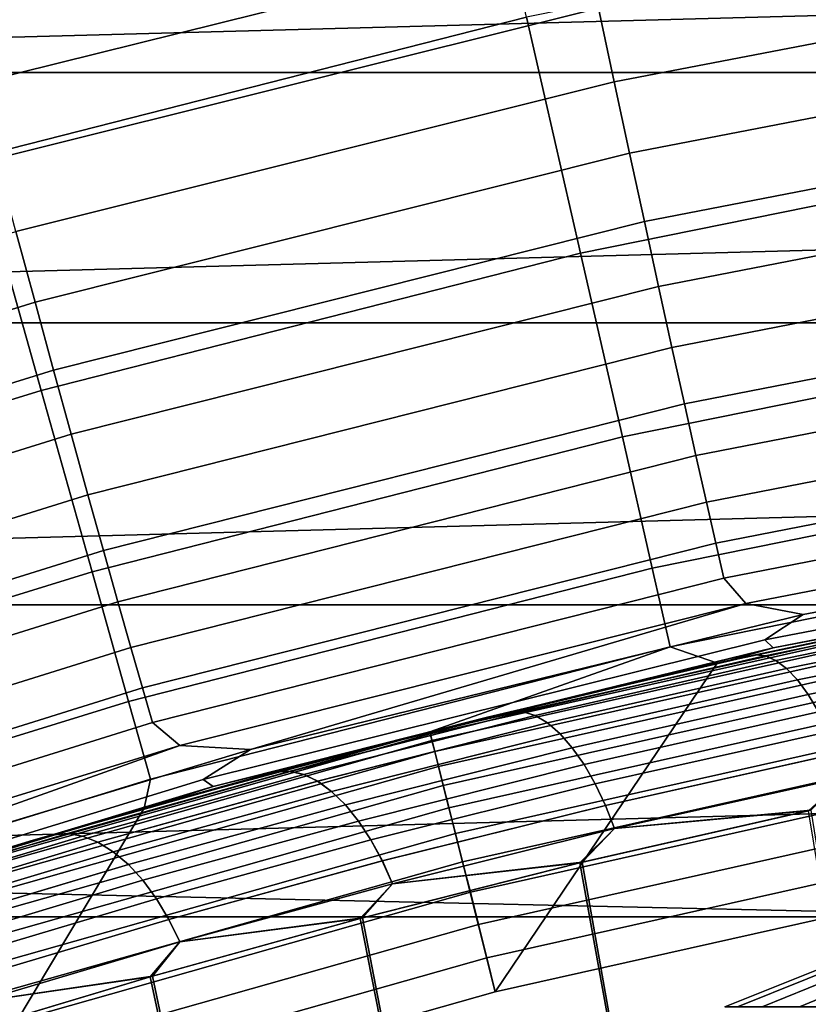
# Model space of a CAD drawing. Header units: metres. Extents: x -28 to 70, y -218 to 28.
# Tile 355 of 463: x -3.404 to -2.522, y 11.328 to 12.429. Entities that reach past the tile are written whole.
import ezdxf

# ---------------------------------------------------------------- set-up
doc = ezdxf.new("R2010")
doc.units = ezdxf.units.M
doc.layers.add('solid_10_261_432_XXX', color=7, linetype='CONTINUOUS')

msp = doc.modelspace()

# ---------------------------------------------------------------- linework, layer by layer
at = {"layer": 'solid_10_261_432_XXX'}
for points in [[(-23.60734, 14.104733, -5), (24.216385, 13.031374, -5), (24.776649, 11.93179, -5), (-24.216385, 13.031374, -5)], [(-24.216385, 13.031374, -5), (24.776649, 11.93179, -5), (25.28702, 10.80817, -5), (-24.776649, 11.93179, -5)], [(-2.910951, 12.75371, 171.937958), (-3.543053, 12.592757, 171.937958), (-3.453665, 12.275056, 173.429489), (-2.837511, 12.431948, 173.429489)], [(4.214089, 12.614731, 235.5), (-4.213991, 12.614764, 235.5), (-4.885407, 12.370238, 235.5)], [(4.885502, 12.370201, 235.5), (4.214089, 12.614731, 235.5), (-4.885407, 12.370238, 235.5)], [(-3.476261, 12.442974, 225.495071), (-2.793367, 12.611988, 225.495499), (-2.77512, 12.526238, 225.483276), (-3.453378, 12.357742, 225.48233)], [(-2.757093, 12.441875, 225.46344), (-2.07512, 12.573036, 225.464645), (-2.061892, 12.490261, 225.437851), (-2.739421, 12.359542, 225.436157)], [(-2.214302, 12.557932, 173.429489), (-2.837511, 12.431948, 173.429489), (-2.777295, 12.168124, 174.932922), (-2.167312, 12.291435, 174.932922)], [(-3.453378, 12.357742, 225.48233), (-2.77512, 12.526238, 225.483276), (-2.757093, 12.441875, 225.46344), (-3.430783, 12.273933, 225.461929)], [(-2.739421, 12.359542, 225.436157), (-2.061892, 12.490261, 225.437851), (-2.049025, 12.41012, 225.403839), (-2.72224, 12.279865, 225.401642)], [(-2.837511, 12.431948, 173.429489), (-3.453665, 12.275056, 173.429489), (-3.380373, 12.014562, 174.932922), (-2.777295, 12.168124, 174.932922)], [(-3.430783, 12.273933, 225.461929), (-2.757093, 12.441875, 225.46344), (-2.739421, 12.359542, 225.436157), (-3.408646, 12.192185, 225.434036)], [(-2.72224, 12.279865, 225.401642), (-2.049025, 12.41012, 225.403839), (-2.036616, 12.333223, 225.362885), (-2.705682, 12.203453, 225.360138)], [(4.885502, 12.370201, 235.5), (-4.885407, 12.370238, 235.5), (-5.542723, 12.090005, 235.5)], [(5.542815, 12.089962, 235.5), (4.885502, 12.370201, 235.5), (-5.542723, 12.090005, 235.5)], [(-3.408646, 12.192185, 225.434036), (-2.739421, 12.359542, 225.436157), (-2.72224, 12.279865, 225.401642), (-3.387138, 12.113123, 225.398865)], [(-2.705682, 12.203453, 225.360138), (-2.036616, 12.333223, 225.362885), (-2.024762, 12.260158, 225.315277), (-2.689871, 12.130888, 225.311981)], [(-2.167312, 12.291435, 174.932922), (-2.777295, 12.168124, 174.932922), (-2.730398, 11.962654, 176.445908), (-2.130715, 12.083882, 176.445908)], [(-3.387138, 12.113123, 225.398865), (-2.72224, 12.279865, 225.401642), (-2.705682, 12.203453, 225.360138), (-3.366422, 12.037349, 225.356674)], [(-3.453665, 12.275056, 173.429489), (-4.061233, 12.087646, 173.429489), (-3.975048, 11.831129, 174.932922), (-3.380373, 12.014562, 174.932922)], [(-2.689871, 12.130888, 225.311981), (-2.024762, 12.260158, 225.315277), (-2.013552, 12.191481, 225.261414), (-2.67493, 12.062724, 225.257523)], [(-3.366422, 12.037349, 225.356674), (-2.705682, 12.203453, 225.360138), (-2.689871, 12.130888, 225.311981), (-3.346656, 11.96544, 225.3078)], [(-4.067554, 11.988722, 225.431503), (-3.408646, 12.192185, 225.434036), (-3.387138, 12.113123, 225.398865), (-4.041706, 11.910434, 225.395538)], [(-2.67493, 12.062724, 225.257523), (-2.013552, 12.191481, 225.261414), (-2.003072, 12.127715, 225.201675), (-2.660971, 11.99948, 225.197174)], [(-2.777295, 12.168124, 174.932922), (-3.380373, 12.014562, 174.932922), (-3.323293, 11.811685, 176.445908), (-2.730398, 11.962654, 176.445908)], [(-3.346656, 11.96544, 225.3078), (-2.689871, 12.130888, 225.311981), (-2.67493, 12.062724, 225.257523), (-3.327991, 11.897946, 225.252609)], [(-2.660971, 11.99948, 225.197174), (-2.003072, 12.127715, 225.201675), (-1.993401, 12.069347, 225.13652), (-2.648101, 11.94164, 225.131424)], [(-4.041706, 11.910434, 225.395538), (-3.387138, 12.113123, 225.398865), (-3.366422, 12.037349, 225.356674), (-4.016829, 11.835458, 225.352539)], [(5.542815, 12.089962, 235.5), (-5.542723, 12.090005, 235.5), (-6.184069, 11.774858, 235.5)], [(6.18416, 11.77481, 235.5), (5.542815, 12.089962, 235.5), (-6.184069, 11.774858, 235.5)], [(-2.130715, 12.083882, 176.445908), (-2.730398, 11.962654, 176.445908), (-2.696893, 11.815862, 177.966064), (-2.104569, 11.935602, 177.966064)], [(-2.648101, 11.94164, 225.131424), (-1.993401, 12.069347, 225.13652), (-1.984613, 12.016824, 225.066452), (-2.636419, 11.889643, 225.060745)], [(-3.327991, 11.897946, 225.252609), (-2.67493, 12.062724, 225.257523), (-2.660971, 11.99948, 225.197174), (-3.310569, 11.835381, 225.191513)], [(-4.016829, 11.835458, 225.352539), (-3.366422, 12.037349, 225.356674), (-3.346656, 11.96544, 225.3078), (-3.993111, 11.764368, 225.302795)], [(-3.380373, 12.014562, 174.932922), (-3.975048, 11.831129, 174.932922), (-3.907926, 11.63135, 176.445908), (-3.323293, 11.811685, 176.445908)], [(-2.636419, 11.889643, 225.060745), (-1.984613, 12.016824, 225.066452), (-1.976776, 11.970543, 224.99202), (-2.626013, 11.843886, 224.985687)], [(-3.310569, 11.835381, 225.191513), (-2.660971, 11.99948, 225.197174), (-2.648101, 11.94164, 225.131424), (-3.294523, 11.778222, 225.124985)], [(-2.626013, 11.843886, 224.985687), (-1.976776, 11.970543, 224.99202), (-1.969949, 11.93086, 224.913757), (-2.616963, 11.804719, 224.90683)], [(-3.993111, 11.764368, 225.302795), (-3.346656, 11.96544, 225.3078), (-3.327991, 11.897946, 225.252609), (-3.970735, 11.697705, 225.246719)], [(-2.730398, 11.962654, 176.445908), (-3.323293, 11.811685, 176.445908), (-3.282513, 11.666744, 177.966064), (-2.696893, 11.815862, 177.966064)], [(-3.294523, 11.778222, 225.124985), (-2.648101, 11.94164, 225.131424), (-2.636419, 11.889643, 225.060745), (-3.279975, 11.726905, 225.053528)], [(-24.776649, 11.93179, -5), (25.28702, 10.80817, -5), (25.74646, 9.662806, -5), (-25.28702, 10.80817, -5)], [(-2.104569, 11.935602, 177.966064), (-2.696893, 11.815862, 177.966064), (-2.676834, 11.727977, 179.490997), (-2.088915, 11.846828, 179.490997)], [(-2.616963, 11.804719, 224.90683), (-1.969949, 11.93086, 224.913757), (-1.951141, 11.900238, 224.832428), (-2.592137, 11.776269, 224.824982)], [(-3.970735, 11.697705, 225.246719), (-3.327991, 11.897946, 225.252609), (-3.310569, 11.835381, 225.191513), (-3.949871, 11.635979, 225.184708)], [(-2.592137, 11.776269, 224.824982), (-1.951141, 11.900238, 224.832428), (-1.902555, 11.881763, 224.748856), (-2.528041, 11.763803, 224.74118)], [(-3.279975, 11.726905, 225.053528), (-2.636419, 11.889643, 225.060745), (-2.626013, 11.843886, 224.985687), (-3.267036, 11.681821, 224.977707)], [(-1.902555, 11.881763, 224.748856), (-1.935022, 11.85761, 224.662476), (-2.570901, 11.735603, 224.653946), (-2.528041, 11.763803, 224.74118)], [(-2.570901, 11.735603, 224.653946), (-1.935022, 11.85761, 224.662476), (-1.928156, 11.847533, 224.575241), (-2.561892, 11.726538, 224.566223)], [(-3.267036, 11.681821, 224.977707), (-2.626013, 11.843886, 224.985687), (-2.616963, 11.804719, 224.90683), (-3.255806, 11.643314, 224.898071)], [(-2.088915, 11.846828, 179.490997), (-2.676834, 11.727977, 179.490997), (-2.624173, 11.709557, 181), (-2.300528, 11.777418, 181)], [(-2.561892, 11.726538, 224.566223), (-1.928156, 11.847533, 224.575241), (-2.28775, 11.779906, 224.489365)], [(-3.949871, 11.635979, 225.184708), (-3.310569, 11.835381, 225.191513), (-3.294523, 11.778222, 225.124985), (-3.930677, 11.579658, 225.117264)], [(-2.696893, 11.815862, 177.966064), (-3.282513, 11.666744, 177.966064), (-3.258098, 11.579969, 179.490997), (-2.676834, 11.727977, 179.490997)], [(-2.050025, 11.823595, 209.204834), (-2.300608, 11.7774, 194), (-2.624184, 11.709555, 194), (-2.338047, 11.770027, 209.290344)], [(-2.609704, 11.71279, 224.486206), (-2.28775, 11.779906, 224.489365), (-2.04657, 11.824194, 217.796036), (-2.334555, 11.77072, 217.710846)], [(-3.323293, 11.811685, 176.445908), (-3.907926, 11.63135, 176.445908), (-3.859972, 11.488622, 177.966064), (-3.282513, 11.666744, 177.966064)], [(-3.255806, 11.643314, 224.898071), (-2.616963, 11.804719, 224.90683), (-2.592137, 11.776269, 224.824982), (-3.225171, 11.617629, 224.815582)], [(6.18416, 11.77481, 235.5), (-6.184069, 11.774858, 235.5), (-6.807526, 11.425742, 235.5)], [(6.807615, 11.42569, 235.5), (6.18416, 11.77481, 235.5), (-6.807526, 11.425742, 235.5)], [(-3.930677, 11.579658, 225.117264), (-3.294523, 11.778222, 225.124985), (-3.279975, 11.726905, 225.053528), (-3.913302, 11.529173, 225.044876)], [(-3.225171, 11.617629, 224.815582), (-2.592137, 11.776269, 224.824982), (-3.146144, 11.612815, 224.731476)], [(-2.592137, 11.776269, 224.824982), (-2.528041, 11.763803, 224.74118), (-3.146144, 11.612815, 224.731476)], [(-2.945826, 11.632803, 193.699997), (-2.300528, 11.777418, 193.699997), (-2.624173, 11.709557, 181), (-2.945826, 11.632803, 181)], [(-2.945208, 11.630364, 193.73877), (-2.300045, 11.774949, 193.73877), (-2.300528, 11.777418, 193.699997), (-2.945826, 11.632803, 193.699997)], [(-2.300045, 11.774949, 193.73877), (-2.945208, 11.630364, 193.73877), (-2.943339, 11.622982, 193.777298), (-2.298585, 11.767475, 193.777298)], [(-2.624184, 11.709555, 194), (-2.300608, 11.7774, 194), (-2.243305, 11.482924, 194), (-2.87256, 11.341886, 194)], [(-2.300528, 11.777418, 193.699997), (-2.300528, 11.777418, 181), (-2.624173, 11.709557, 181)], [(-2.581679, 11.718751, 217.610703), (-2.612878, 11.712082, 217.607758), (-2.609704, 11.71279, 224.486206), (-2.334555, 11.77072, 217.710846)], [(-2.561892, 11.726538, 224.566223), (-2.28775, 11.779906, 224.489365), (-2.609704, 11.71279, 224.486206)], [(-2.300368, 11.777066, 217.711319), (-2.581679, 11.718751, 217.610703), (-2.334555, 11.77072, 217.710846)], [(-2.291021, 11.775275, 217.684052), (-2.570574, 11.717742, 217.584076), (-2.581679, 11.718751, 217.610703), (-2.300368, 11.777066, 217.711319)], [(-2.58166, 11.718712, 209.389328), (-2.300327, 11.777068, 209.288696), (-2.338047, 11.770027, 209.290344)], [(-2.570554, 11.717703, 209.41597), (-2.29098, 11.775277, 209.315948), (-2.300327, 11.777068, 209.288696), (-2.58166, 11.718712, 209.389328)], [(-2.281134, 11.769424, 217.657562), (-2.558872, 11.712672, 217.558167), (-2.570574, 11.717742, 217.584076), (-2.291021, 11.775275, 217.684052)], [(-2.558852, 11.712634, 209.441864), (-2.281094, 11.769426, 209.342438), (-2.29098, 11.775277, 209.315948), (-2.570554, 11.717703, 209.41597)], [(-2.528041, 11.763803, 224.74118), (-2.570901, 11.735603, 224.653946), (-3.199028, 11.579452, 224.643188), (-3.146144, 11.612815, 224.731476)], [(-2.298585, 11.767475, 193.777298), (-2.943339, 11.622982, 193.777298), (-2.940249, 11.610783, 193.814514), (-2.296173, 11.755123, 193.814514)], [(-2.58166, 11.718712, 209.389328), (-2.338047, 11.770027, 209.290344), (-2.624184, 11.709555, 194), (-2.616376, 11.711301, 209.393723)], [(-2.270914, 11.759636, 217.632401), (-2.546816, 11.703649, 217.533539), (-2.558872, 11.712672, 217.558167), (-2.281134, 11.769424, 217.657562)], [(-2.546796, 11.703611, 209.466507), (-2.270874, 11.759638, 209.367599), (-2.281094, 11.769426, 209.342438), (-2.558852, 11.712634, 209.441864)], [(-2.260573, 11.746112, 217.609085), (-2.534657, 11.690859, 217.510681), (-2.546816, 11.703649, 217.533539), (-2.270914, 11.759636, 217.632401)], [(-2.534637, 11.690822, 209.489349), (-2.260533, 11.746115, 209.39093), (-2.270874, 11.759638, 209.367599), (-2.546796, 11.703611, 209.466507)], [(-2.296173, 11.755123, 193.814514), (-2.940249, 11.610783, 193.814514), (-2.935993, 11.593974, 193.849762), (-2.292849, 11.738106, 193.849762)], [(-2.292849, 11.738106, 193.849762), (-2.935993, 11.593974, 193.849762), (-2.930642, 11.572845, 193.882446), (-2.28867, 11.716715, 193.882446)], [(-2.250327, 11.729136, 217.588089), (-2.52265, 11.674569, 217.490097), (-2.534657, 11.690859, 217.510681), (-2.260573, 11.746112, 217.609085)], [(-2.522629, 11.674533, 209.509949), (-2.250287, 11.729138, 209.411911), (-2.260533, 11.746115, 209.39093), (-2.534637, 11.690822, 209.489349)], [(-3.913302, 11.529173, 225.044876), (-3.279975, 11.726905, 225.053528), (-3.267036, 11.681821, 224.977707), (-3.897876, 11.48491, 224.968109)], [(-2.676834, 11.727977, 179.490997), (-3.258098, 11.579969, 179.490997), (-3.265242, 11.547216, 181), (-2.945826, 11.632803, 181)], [(-3.199028, 11.579452, 224.643188), (-2.570901, 11.735603, 224.653946), (-2.561892, 11.726538, 224.566223), (-3.187993, 11.571666, 224.55484)], [(-3.187993, 11.571666, 224.55484), (-2.561892, 11.726538, 224.566223), (-2.92971, 11.636872, 224.482666)], [(-2.676834, 11.727977, 179.490997), (-2.945826, 11.632803, 181), (-2.624173, 11.709557, 181)], [(-2.561892, 11.726538, 224.566223), (-2.609704, 11.71279, 224.486206), (-2.92971, 11.636872, 224.482666)], [(-2.240389, 11.709062, 217.569885), (-2.511043, 11.655119, 217.472183), (-2.52265, 11.674569, 217.490097), (-2.250327, 11.729136, 217.588089)], [(-2.511023, 11.655084, 209.527847), (-2.240349, 11.709064, 209.43013), (-2.250287, 11.729138, 209.411911), (-2.522629, 11.674533, 209.509949)], [(-2.28867, 11.716715, 193.882446), (-2.930642, 11.572845, 193.882446), (-2.92429, 11.547758, 193.911987), (-2.283709, 11.691316, 193.911987)], [(-2.854152, 11.65545, 209.509186), (-2.58166, 11.718712, 209.389328), (-2.616376, 11.711301, 209.393723)], [(-2.84133, 11.65521, 209.535065), (-2.570554, 11.717703, 209.41597), (-2.58166, 11.718712, 209.389328), (-2.854152, 11.65545, 209.509186)], [(-2.581679, 11.718751, 217.610703), (-2.85413, 11.655456, 217.490799), (-2.612878, 11.712082, 217.607758)], [(-2.570574, 11.717742, 217.584076), (-2.841308, 11.655215, 217.46492), (-2.85413, 11.655456, 217.490799), (-2.581679, 11.718751, 217.610703)], [(-2.827856, 11.650911, 209.560226), (-2.558852, 11.712634, 209.441864), (-2.570554, 11.717703, 209.41597), (-2.84133, 11.65521, 209.535065)], [(-2.558872, 11.712672, 217.558167), (-2.827836, 11.650916, 217.439758), (-2.841308, 11.655215, 217.46492), (-2.570574, 11.717742, 217.584076)], [(-2.616376, 11.711301, 209.393723), (-2.624184, 11.709555, 194), (-2.945785, 11.632813, 194), (-2.884597, 11.648137, 209.514816)], [(-2.945785, 11.632813, 194), (-2.624184, 11.709555, 194), (-2.87256, 11.341886, 194)], [(-2.92971, 11.636872, 224.482666), (-2.609704, 11.71279, 224.486206), (-2.612878, 11.712082, 217.607758), (-2.881247, 11.648966, 217.486816)], [(-2.854152, 11.65545, 209.509186), (-2.616376, 11.711301, 209.393723), (-2.884597, 11.648137, 209.514816)], [(-2.85413, 11.655456, 217.490799), (-2.881247, 11.648966, 217.486816), (-2.612878, 11.712082, 217.607758)], [(-2.814012, 11.642644, 209.584183), (-2.546796, 11.703611, 209.466507), (-2.558852, 11.712634, 209.441864), (-2.827856, 11.650911, 209.560226)], [(-2.546816, 11.703649, 217.533539), (-2.813992, 11.64265, 217.415802), (-2.827836, 11.650916, 217.439758), (-2.558872, 11.712672, 217.558167)], [(-2.800086, 11.630582, 209.606415), (-2.534637, 11.690822, 209.489349), (-2.546796, 11.703611, 209.466507), (-2.814012, 11.642644, 209.584183)], [(-2.534657, 11.690859, 217.510681), (-2.800067, 11.630588, 217.39357), (-2.813992, 11.64265, 217.415802), (-2.546816, 11.703649, 217.533539)], [(-2.283709, 11.691316, 193.911987), (-2.92429, 11.547758, 193.911987), (-2.917043, 11.519144, 193.937912), (-2.27805, 11.662346, 193.937912)], [(-2.786368, 11.614975, 209.626465), (-2.522629, 11.674533, 209.509949), (-2.534637, 11.690822, 209.489349), (-2.800086, 11.630582, 209.606415)], [(-2.52265, 11.674569, 217.490097), (-2.78635, 11.61498, 217.37352), (-2.800067, 11.630588, 217.39357), (-2.534657, 11.690859, 217.510681)], [(-3.897876, 11.48491, 224.968109), (-3.267036, 11.681821, 224.977707), (-3.255806, 11.643314, 224.898071), (-3.884517, 11.447205, 224.887558)], [(-2.773145, 11.596148, 209.643906), (-2.511023, 11.655084, 209.527847), (-2.522629, 11.674533, 209.509949), (-2.786368, 11.614975, 209.626465)], [(-2.511043, 11.655119, 217.472183), (-2.773127, 11.596154, 217.356079), (-2.78635, 11.61498, 217.37352), (-2.52265, 11.674569, 217.490097)], [(-3.282513, 11.666744, 177.966064), (-3.859972, 11.488622, 177.966064), (-3.831262, 11.403172, 179.490997), (-3.258098, 11.579969, 179.490997)], [(-2.27805, 11.662346, 193.937912), (-2.917043, 11.519144, 193.937912), (-2.909028, 11.487492, 193.959747), (-2.271791, 11.630301, 193.959747)], [(-3.116351, 11.58808, 209.64801), (-2.854152, 11.65545, 209.509186), (-2.884597, 11.648137, 209.514816)], [(-3.101864, 11.588589, 209.672989), (-2.84133, 11.65521, 209.535065), (-2.854152, 11.65545, 209.509186), (-3.116351, 11.58808, 209.64801)], [(-2.85413, 11.655456, 217.490799), (-3.116331, 11.588046, 217.351929), (-2.881247, 11.648966, 217.486816)], [(-2.841308, 11.655215, 217.46492), (-3.101845, 11.588555, 217.326965), (-3.116331, 11.588046, 217.351929), (-2.85413, 11.655456, 217.490799)], [(-3.08668, 11.585044, 209.697281), (-2.827856, 11.650911, 209.560226), (-2.84133, 11.65521, 209.535065), (-3.101864, 11.588589, 209.672989)], [(-2.827836, 11.650916, 217.439758), (-3.086661, 11.58501, 217.302658), (-3.101845, 11.588555, 217.326965), (-2.841308, 11.655215, 217.46492)], [(-3.071112, 11.577518, 209.720413), (-2.814012, 11.642644, 209.584183), (-2.827856, 11.650911, 209.560226), (-3.08668, 11.585044, 209.697281)], [(-2.813992, 11.64265, 217.415802), (-3.071095, 11.577485, 217.279541), (-3.086661, 11.58501, 217.302658), (-2.827836, 11.650916, 217.439758)], [(-2.760691, 11.574496, 209.658386), (-2.50006, 11.632879, 209.542694), (-2.511023, 11.655084, 209.527847), (-2.773145, 11.596148, 209.643906)], [(-2.50008, 11.632914, 217.457336), (-2.760674, 11.574501, 217.341599), (-2.773127, 11.596154, 217.356079), (-2.511043, 11.655119, 217.472183)], [(-3.884517, 11.447205, 224.887558), (-3.255806, 11.643314, 224.898071), (-3.225171, 11.617629, 224.815582), (-3.848332, 11.42486, 224.804306)], [(-2.884597, 11.648137, 209.514816), (-2.945785, 11.632813, 194), (-3.265219, 11.547218, 194), (-3.142381, 11.581254, 209.653595)], [(-3.247529, 11.55221, 224.47876), (-2.92971, 11.636872, 224.482666), (-2.881247, 11.648966, 217.486816), (-3.139286, 11.582093, 217.34816)], [(-3.116351, 11.58808, 209.64801), (-2.884597, 11.648137, 209.514816), (-3.142381, 11.581254, 209.653595)], [(-3.116331, 11.588046, 217.351929), (-3.139286, 11.582093, 217.34816), (-2.881247, 11.648966, 217.486816)], [(-3.055488, 11.56617, 209.741867), (-2.800086, 11.630582, 209.606415), (-2.814012, 11.642644, 209.584183), (-3.071112, 11.577518, 209.720413)], [(-2.800067, 11.630588, 217.39357), (-3.055471, 11.566136, 217.258072), (-3.071095, 11.577485, 217.279541), (-2.813992, 11.64265, 217.415802)], [(-3.582178, 11.45286, 193.699997), (-2.945826, 11.632803, 193.699997), (-3.265242, 11.547216, 181), (-3.582178, 11.45286, 181)], [(-3.581427, 11.450459, 193.73877), (-2.945208, 11.630364, 193.73877), (-2.945826, 11.632803, 193.699997), (-3.582178, 11.45286, 193.699997)], [(-2.945208, 11.630364, 193.73877), (-3.581427, 11.450459, 193.73877), (-3.579154, 11.443191, 193.777298), (-2.943339, 11.622982, 193.777298)], [(-3.265219, 11.547218, 194), (-2.945785, 11.632813, 194), (-2.87256, 11.341886, 194), (-3.493091, 11.16639, 194)], [(-2.945826, 11.632803, 193.699997), (-2.945826, 11.632803, 181), (-3.265242, 11.547216, 181)], [(-3.187993, 11.571666, 224.55484), (-2.92971, 11.636872, 224.482666), (-3.247529, 11.55221, 224.47876)], [(-3.040131, 11.551234, 209.76123), (-2.786368, 11.614975, 209.626465), (-2.800086, 11.630582, 209.606415), (-3.055488, 11.56617, 209.741867)], [(-2.78635, 11.61498, 217.37352), (-3.040114, 11.551202, 217.238708), (-3.055471, 11.566136, 217.258072), (-2.800067, 11.630588, 217.39357)], [(-2.271791, 11.630301, 193.959747), (-2.909028, 11.487492, 193.959747), (-2.900381, 11.453345, 193.977127), (-2.265038, 11.595729, 193.977127)], [(-2.749267, 11.550467, 209.669601), (-2.489969, 11.608383, 209.554169), (-2.50006, 11.632879, 209.542694), (-2.760691, 11.574496, 209.658386)], [(-2.489988, 11.608416, 217.445862), (-2.74925, 11.550472, 217.330383), (-2.760674, 11.574501, 217.341599), (-2.50008, 11.632914, 217.457336)], [(-3.848332, 11.42486, 224.804306), (-3.225171, 11.617629, 224.815582), (-3.755085, 11.429289, 224.719849)], [(-3.225171, 11.617629, 224.815582), (-3.146144, 11.612815, 224.731476), (-3.755085, 11.429289, 224.719849)], [(-2.943339, 11.622982, 193.777298), (-3.579154, 11.443191, 193.777298), (-3.575397, 11.43118, 193.814514), (-2.940249, 11.610783, 193.814514)], [(-3.146144, 11.612815, 224.731476), (-3.199028, 11.579452, 224.643188), (-3.817538, 11.389679, 224.630295), (-3.755085, 11.429289, 224.719849)], [(-2.940249, 11.610783, 193.814514), (-3.575397, 11.43118, 193.814514), (-3.570221, 11.414631, 193.849762), (-2.935993, 11.593974, 193.849762)], [(-3.025361, 11.533023, 209.778076), (-2.773145, 11.596148, 209.643906), (-2.786368, 11.614975, 209.626465), (-3.040131, 11.551234, 209.76123)], [(-2.773127, 11.596154, 217.356079), (-3.025346, 11.532991, 217.221863), (-3.040114, 11.551202, 217.238708), (-2.78635, 11.61498, 217.37352)], [(-2.739116, 11.524582, 209.677307), (-2.480964, 11.582121, 209.562027), (-2.489969, 11.608383, 209.554169), (-2.749267, 11.550467, 209.669601)], [(-2.481011, 11.582244, 217.438034), (-2.73913, 11.524672, 217.322693), (-2.74925, 11.550472, 217.330383), (-2.489988, 11.608416, 217.445862)], [(-3.011488, 11.511916, 209.792068), (-2.760691, 11.574496, 209.658386), (-2.773145, 11.596148, 209.643906), (-3.025361, 11.533023, 209.778076)], [(-2.760674, 11.574501, 217.341599), (-3.011474, 11.511886, 217.207886), (-3.025346, 11.532991, 217.221863), (-2.773127, 11.596154, 217.356079)], [(-2.265038, 11.595729, 193.977127), (-2.900381, 11.453345, 193.977127), (-2.89125, 11.41729, 193.989761), (-2.257907, 11.559225, 193.989761)], [(-2.935993, 11.593974, 193.849762), (-3.570221, 11.414631, 193.849762), (-3.563715, 11.393829, 193.882446), (-2.930642, 11.572845, 193.882446)], [(-3.101845, 11.588555, 217.326965), (-3.350985, 11.518874, 217.170898), (-3.36707, 11.51764, 217.194839), (-3.116331, 11.588046, 217.351929)], [(-3.116331, 11.588046, 217.351929), (-3.36707, 11.51764, 217.194839), (-3.139286, 11.582093, 217.34816)], [(-3.350952, 11.518899, 209.829086), (-3.101864, 11.588589, 209.672989), (-3.116351, 11.58808, 209.64801), (-3.367038, 11.517665, 209.80513)], [(-3.367038, 11.517665, 209.80513), (-3.116351, 11.58808, 209.64801), (-3.142381, 11.581254, 209.653595)], [(-3.086661, 11.58501, 217.302658), (-3.33416, 11.516058, 217.147598), (-3.350985, 11.518874, 217.170898), (-3.101845, 11.588555, 217.326965)], [(-3.334127, 11.516083, 209.852371), (-3.08668, 11.585044, 209.697281), (-3.101864, 11.588589, 209.672989), (-3.350952, 11.518899, 209.829086)], [(-3.071095, 11.577485, 217.279541), (-3.316948, 11.509251, 217.125443), (-3.33416, 11.516058, 217.147598), (-3.086661, 11.58501, 217.302658)], [(-3.316915, 11.509275, 209.874527), (-3.071112, 11.577518, 209.720413), (-3.08668, 11.585044, 209.697281), (-3.334127, 11.516083, 209.852371)], [(-3.258098, 11.579969, 179.490997), (-3.831262, 11.403172, 179.490997), (-3.582178, 11.45286, 181), (-3.265242, 11.547216, 181)], [(-3.817538, 11.389679, 224.630295), (-3.199028, 11.579452, 224.643188), (-3.187993, 11.571666, 224.55484), (-3.804618, 11.383428, 224.541183)], [(-3.142381, 11.581254, 209.653595), (-3.265219, 11.547218, 194), (-3.58224, 11.452841, 194), (-3.389203, 11.511442, 209.809753)], [(-2.930642, 11.572845, 193.882446), (-3.563715, 11.393829, 193.882446), (-3.555989, 11.369131, 193.911987), (-2.92429, 11.547758, 193.911987)], [(-3.562921, 11.458865, 224.474487), (-3.247529, 11.55221, 224.47876), (-3.139286, 11.582093, 217.34816), (-3.386366, 11.512278, 217.192184)], [(-3.367038, 11.517665, 209.80513), (-3.142381, 11.581254, 209.653595), (-3.389203, 11.511442, 209.809753)], [(-3.36707, 11.51764, 217.194839), (-3.386366, 11.512278, 217.192184), (-3.139286, 11.582093, 217.34816)], [(-3.055471, 11.566136, 217.258072), (-3.299706, 11.498594, 217.104874), (-3.316948, 11.509251, 217.125443), (-3.071095, 11.577485, 217.279541)], [(-3.299673, 11.498619, 209.895096), (-3.055488, 11.56617, 209.741867), (-3.071112, 11.577518, 209.720413), (-3.316915, 11.509275, 209.874527)], [(-2.998799, 11.488353, 209.802902), (-2.749267, 11.550467, 209.669601), (-2.760691, 11.574496, 209.658386), (-3.011488, 11.511916, 209.792068)], [(-2.74925, 11.550472, 217.330383), (-2.998786, 11.488323, 217.197052), (-3.011474, 11.511886, 217.207886), (-2.760674, 11.574501, 217.341599)], [(-2.481011, 11.582244, 217.438034), (-2.519525, 11.545111, 217.414825), (-2.73913, 11.524672, 217.322693)], [(-2.739116, 11.524582, 209.677307), (-2.522259, 11.544487, 209.586334), (-2.480964, 11.582121, 209.562027)], [(-3.804618, 11.383428, 224.541183), (-3.187993, 11.571666, 224.55484), (-3.562921, 11.458865, 224.474487)], [(-3.187993, 11.571666, 224.55484), (-3.247529, 11.55221, 224.47876), (-3.562921, 11.458865, 224.474487)], [(-3.040114, 11.551202, 217.238708), (-3.282795, 11.48431, 217.086349), (-3.299706, 11.498594, 217.104874), (-3.055471, 11.566136, 217.258072)], [(-3.282762, 11.484334, 209.91362), (-3.040131, 11.551234, 209.76123), (-3.055488, 11.56617, 209.741867), (-3.299673, 11.498619, 209.895096)], [(-3.025346, 11.532991, 217.221863), (-3.266566, 11.466696, 217.070221), (-3.282795, 11.48431, 217.086349), (-3.040114, 11.551202, 217.238708)], [(-3.266533, 11.466721, 209.929749), (-3.025361, 11.533023, 209.778076), (-3.040131, 11.551234, 209.76123), (-3.282762, 11.484334, 209.91362)], [(-2.987568, 11.462845, 209.810349), (-2.739116, 11.524582, 209.677307), (-2.749267, 11.550467, 209.669601), (-2.998799, 11.488353, 209.802902)], [(-2.73913, 11.524672, 217.322693), (-2.987586, 11.462894, 217.189606), (-2.998786, 11.488323, 217.197052), (-2.74925, 11.550472, 217.330383)], [(-2.257907, 11.559225, 193.989761), (-2.89125, 11.41729, 193.989761), (-2.881793, 11.379943, 193.997437), (-2.250521, 11.521414, 193.997437)], [(-3.58224, 11.452841, 194), (-3.265219, 11.547218, 194), (-3.493091, 11.16639, 194)], [(-2.92429, 11.547758, 193.911987), (-3.555989, 11.369131, 193.911987), (-3.547178, 11.340959, 193.937912), (-2.917043, 11.519144, 193.937912)], [(-2.522259, 11.544487, 209.586334), (-2.778055, 11.486298, 209.705109), (-2.632421, 10.680372, 209.817703), (-2.389071, 10.73743, 209.687149)], [(-2.739116, 11.524582, 209.677307), (-2.778055, 11.486298, 209.705109), (-2.522259, 11.544487, 209.586334)], [(-2.519525, 11.545111, 217.414825), (-2.389071, 10.73743, 217.312851), (-2.632421, 10.680372, 217.182297), (-2.77522, 11.48697, 217.296326)], [(-2.73913, 11.524672, 217.322693), (-2.519525, 11.545111, 217.414825), (-2.77522, 11.48697, 217.296326)], [(-3.011474, 11.511886, 217.207886), (-3.251358, 11.44612, 217.056854), (-3.266566, 11.466696, 217.070221), (-3.025346, 11.532991, 217.221863)], [(-3.251325, 11.446144, 209.943115), (-3.011488, 11.511916, 209.792068), (-3.025361, 11.533023, 209.778076), (-3.266533, 11.466721, 209.929749)], [(-3.587548, 11.447284, 216.997498), (-3.60516, 11.445354, 217.020294), (-3.386366, 11.512278, 217.192184), (-3.36707, 11.51764, 217.194839)], [(-3.587478, 11.447283, 210.002502), (-3.350952, 11.518899, 209.829086), (-3.367038, 11.517665, 209.80513), (-3.605089, 11.445354, 209.979706)], [(-3.605089, 11.445354, 209.979706), (-3.367038, 11.517665, 209.80513), (-3.389203, 11.511442, 209.809753)], [(-3.350985, 11.518874, 217.170898), (-3.587548, 11.447284, 216.997498), (-3.36707, 11.51764, 217.194839)], [(-3.33416, 11.516058, 217.147598), (-3.569167, 11.445166, 216.975342), (-3.587548, 11.447284, 216.997498), (-3.350985, 11.518874, 217.170898)], [(-3.569096, 11.445165, 210.024673), (-3.334127, 11.516083, 209.852371), (-3.350952, 11.518899, 209.829086), (-3.587478, 11.447283, 210.002502)], [(-2.917043, 11.519144, 193.937912), (-3.547178, 11.340959, 193.937912), (-3.537431, 11.309796, 193.959747), (-2.909028, 11.487492, 193.959747)], [(-2.73913, 11.524672, 217.322693), (-2.77522, 11.48697, 217.296326), (-2.987586, 11.462894, 217.189606)], [(-2.987568, 11.462845, 209.810349), (-2.778055, 11.486298, 209.705109), (-2.739116, 11.524582, 209.677307)], [(-2.87256, 11.341886, 194), (-2.243305, 11.482924, 194), (-2.250521, 11.521414, 193.997437), (-2.881793, 11.379943, 193.997437)], [(-3.389203, 11.511442, 209.809753), (-3.58224, 11.452841, 194), (-3.896392, 11.349808, 194), (-3.624026, 11.439687, 209.982605)], [(-3.605089, 11.445354, 209.979706), (-3.389203, 11.511442, 209.809753), (-3.624026, 11.439687, 209.982605)], [(-3.60516, 11.445354, 217.020294), (-3.621321, 11.440543, 217.019592), (-3.562921, 11.458865, 224.474487), (-3.386366, 11.512278, 217.192184)], [(-3.316948, 11.509251, 217.125443), (-3.550398, 11.439044, 216.954269), (-3.569167, 11.445166, 216.975342), (-3.33416, 11.516058, 217.147598)], [(-3.550328, 11.439044, 210.045746), (-3.316915, 11.509275, 209.874527), (-3.334127, 11.516083, 209.852371), (-3.569096, 11.445165, 210.024673)], [(-3.299706, 11.498594, 217.104874), (-3.531633, 11.429049, 216.934738), (-3.550398, 11.439044, 216.954269), (-3.316948, 11.509251, 217.125443)], [(-3.531563, 11.429048, 210.065277), (-3.299673, 11.498619, 209.895096), (-3.316915, 11.509275, 209.874527), (-3.550328, 11.439044, 210.045746)], [(-2.998786, 11.488323, 217.197052), (-3.237488, 11.42301, 217.046509), (-3.251358, 11.44612, 217.056854), (-3.011474, 11.511886, 217.207886)], [(-3.237455, 11.423034, 209.953461), (-2.998799, 11.488353, 209.802902), (-3.011488, 11.511916, 209.792068), (-3.251325, 11.446144, 209.943115)], [(-3.282795, 11.48431, 217.086349), (-3.513263, 11.415385, 216.917145), (-3.531633, 11.429049, 216.934738), (-3.299706, 11.498594, 217.104874)], [(-3.513194, 11.415385, 210.08287), (-3.282762, 11.484334, 209.91362), (-3.299673, 11.498619, 209.895096), (-3.531563, 11.429048, 210.065277)], [(-2.909028, 11.487492, 193.959747), (-3.537431, 11.309796, 193.959747), (-3.526916, 11.276178, 193.977127), (-2.900381, 11.453345, 193.977127)], [(-3.266566, 11.466696, 217.070221), (-3.495671, 11.39834, 216.901855), (-3.513263, 11.415385, 216.917145), (-3.282795, 11.48431, 217.086349)], [(-3.495603, 11.39834, 210.098145), (-3.266533, 11.466721, 209.929749), (-3.282762, 11.484334, 209.91362), (-3.513194, 11.415385, 210.08287)], [(-2.987586, 11.462894, 217.189606), (-3.225286, 11.397943, 217.039429), (-3.237488, 11.42301, 217.046509), (-2.998786, 11.488323, 217.197052)], [(-3.225221, 11.397894, 209.960571), (-2.987568, 11.462845, 209.810349), (-2.998799, 11.488353, 209.802902), (-3.237455, 11.423034, 209.953461)], [(-2.778055, 11.486298, 209.705109), (-3.023707, 11.424129, 209.841217), (-2.865459, 10.62022, 209.9646), (-2.632421, 10.680372, 209.817703)], [(-2.987568, 11.462845, 209.810349), (-3.023707, 11.424129, 209.841217), (-2.778055, 11.486298, 209.705109)], [(-2.77522, 11.48697, 217.296326), (-2.632421, 10.680372, 217.182297), (-2.865458, 10.62022, 217.0354), (-3.020875, 11.424848, 217.160477)], [(-2.987586, 11.462894, 217.189606), (-2.77522, 11.48697, 217.296326), (-3.020875, 11.424848, 217.160477)], [(-3.251358, 11.44612, 217.056854), (-3.479224, 11.378268, 216.889206), (-3.495671, 11.39834, 216.901855), (-3.266566, 11.466696, 217.070221)], [(-3.479156, 11.378269, 210.110809), (-3.251325, 11.446144, 209.943115), (-3.266533, 11.466721, 209.929749), (-3.495603, 11.39834, 210.098145)], [(-2.987586, 11.462894, 217.189606), (-3.020875, 11.424848, 217.160477), (-3.225286, 11.397943, 217.039429)], [(-3.225221, 11.397894, 209.960571), (-3.023707, 11.424129, 209.841217), (-2.987568, 11.462845, 209.810349)], [(-2.900381, 11.453345, 193.977127), (-3.526916, 11.276178, 193.977127), (-3.515813, 11.24068, 193.989761), (-2.89125, 11.41729, 193.989761)], [(-3.237488, 11.42301, 217.046509), (-3.464264, 11.355587, 216.87944), (-3.479224, 11.378268, 216.889206), (-3.251358, 11.44612, 217.056854)], [(-3.464197, 11.355589, 210.120575), (-3.237455, 11.423034, 209.953461), (-3.251325, 11.446144, 209.943115), (-3.479156, 11.378269, 210.110809)], [(6.807615, 11.42569, 235.5), (-6.807526, 11.425742, 235.5), (-7.411349, 11.043635, 235.5)], [(7.411434, 11.043578, 235.5), (6.807615, 11.42569, 235.5), (-7.411349, 11.043635, 235.5)], [(-3.225286, 11.397943, 217.039429), (-3.451147, 11.330862, 216.872787), (-3.464264, 11.355587, 216.87944), (-3.237488, 11.42301, 217.046509)], [(-3.451049, 11.330797, 210.127243), (-3.225221, 11.397894, 209.960571), (-3.237455, 11.423034, 209.953461), (-3.464197, 11.355589, 210.120575)], [(-3.023707, 11.424129, 209.841217), (-3.258591, 11.358908, 209.994431), (-3.087488, 10.557817, 210.127518), (-2.865459, 10.62022, 209.9646)], [(-3.225221, 11.397894, 209.960571), (-3.258591, 11.358908, 209.994431), (-3.023707, 11.424129, 209.841217)], [(-3.020875, 11.424848, 217.160477), (-2.865458, 10.62022, 217.0354), (-3.087488, 10.557817, 216.872482), (-3.255948, 11.359667, 217.007431)], [(-3.225286, 11.397943, 217.039429), (-3.020875, 11.424848, 217.160477), (-3.255948, 11.359667, 217.007431)], [(-2.89125, 11.41729, 193.989761), (-3.515813, 11.24068, 193.989761), (-3.504313, 11.203911, 193.997437), (-2.881793, 11.379943, 193.997437)], [(-3.225286, 11.397943, 217.039429), (-3.255948, 11.359667, 217.007431), (-3.451147, 11.330862, 216.872787)], [(-3.451049, 11.330797, 210.127243), (-3.258591, 11.358908, 209.994431), (-3.225221, 11.397894, 209.960571)], [(-2.61574, 11.325299, 213.595596), (-2.601784, 11.325299, 213.78627), (-2.445972, 11.387705, 213.769135), (-2.459092, 11.387705, 213.589874)], [(-2.61574, 11.325299, 213.404404), (-2.61574, 11.325299, 213.595596), (-2.459092, 11.387705, 213.589874), (-2.459092, 11.387705, 213.410126)], [(-2.601784, 11.325299, 213.21373), (-2.61574, 11.325299, 213.404404), (-2.459092, 11.387705, 213.410126), (-2.445972, 11.387705, 213.230865)], [(-2.601784, 11.325299, 213.78627), (-2.573946, 11.325299, 213.975433), (-2.419801, 11.387705, 213.94696), (-2.445972, 11.387705, 213.769135)], [(-2.573946, 11.325299, 213.024567), (-2.601784, 11.325299, 213.21373), (-2.445972, 11.387705, 213.230865), (-2.419801, 11.387705, 213.05304)], [(-2.573946, 11.325299, 213.975433), (-2.532375, 11.325299, 214.162048), (-2.38072, 11.387705, 214.122406), (-2.419801, 11.387705, 213.94696)], [(-2.532375, 11.325299, 212.837952), (-2.573946, 11.325299, 213.024567), (-2.419801, 11.387705, 213.05304), (-2.38072, 11.387705, 212.877594)], [(-2.532375, 11.325299, 214.162048), (-2.477293, 11.325299, 214.345139), (-2.328937, 11.387705, 214.294525), (-2.38072, 11.387705, 214.122406)], [(-2.477293, 11.325299, 212.654861), (-2.532375, 11.325299, 212.837952), (-2.38072, 11.387705, 212.877594), (-2.328937, 11.387705, 212.705475)], [(-3.493091, 11.16639, 194), (-2.87256, 11.341886, 194), (-2.881793, 11.379943, 193.997437), (-3.504313, 11.203911, 193.997437)], [(-3.258591, 11.358908, 209.994431), (-3.481891, 11.291607, 210.164352), (-3.087488, 10.557817, 210.127518)], [(-3.451049, 11.330797, 210.127243), (-3.481891, 11.291607, 210.164352), (-3.258591, 11.358908, 209.994431)], [(-3.479542, 11.292368, 216.83757), (-3.255948, 11.359667, 217.007431), (-3.087488, 10.557817, 216.872482)], [(-3.451147, 11.330862, 216.872787), (-3.255948, 11.359667, 217.007431), (-3.479542, 11.292368, 216.83757)]]:
    msp.add_3dface(points, dxfattribs=at)

doc.saveas('drawing.dxf')
